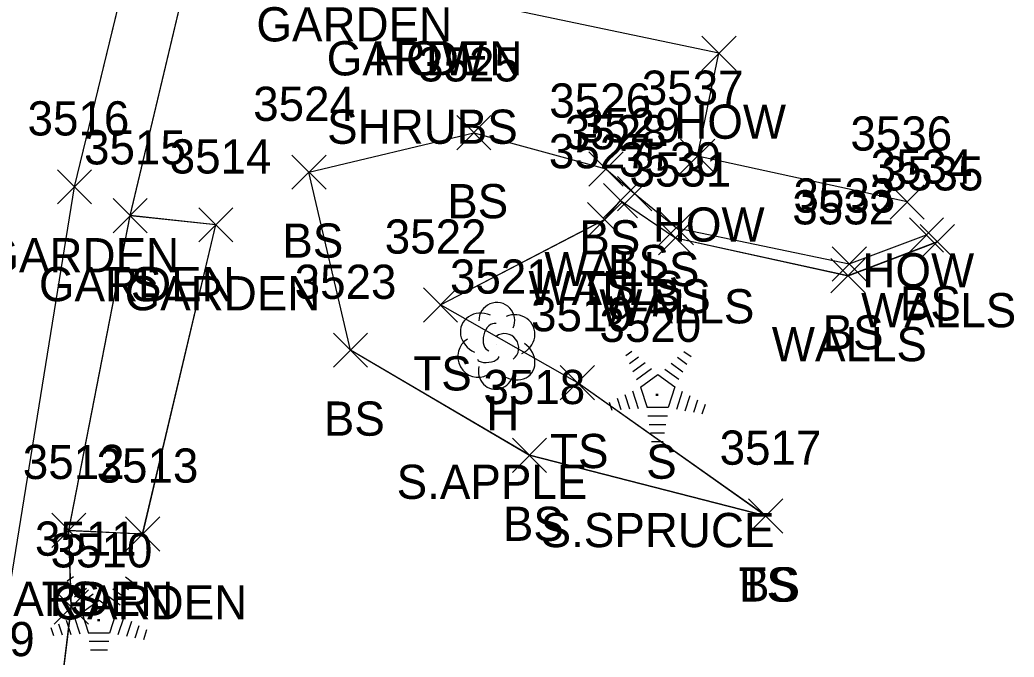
# Model space of a CAD drawing. Extents: x 1554668 to 1563881, y 831386 to 834374.
# Drawn here: x 1562458.3 to 1562516.5, y 833633.3 to 833670.6 of the extents above; entities that cross this region are included whole.
import ezdxf

# ---------------------------------------------------------------- set-up
doc = ezdxf.new("R2010")
doc.units = 0
for name, color, linetype in [('L_A', 7, 'Continuous'), ('L_C', 7, 'Continuous'), ('L_I', 7, 'Continuous'), ('L_TIC', 7, 'Continuous'), ('LAPB', 7, 'Continuous'), ('LBC', 7, 'Continuous'), ('LELB', 7, 'Continuous'), ('LTC', 7, 'Continuous'), ('LTD', 7, 'Continuous'), ('LWS', 7, 'Continuous')]:
    doc.layers.add(name, color=color, linetype=linetype)

msp = doc.modelspace()

# ---------------------------------------------------------------- linework, layer by layer
at = {"layer": 'L_TIC'}
for points in [[(1562498.203, 833667.61), (1562500.203, 833669.61)], [(1562500.203, 833667.61), (1562498.203, 833669.61)], [(1562483.874, 833662.962), (1562485.874, 833664.962)], [(1562485.874, 833662.962), (1562483.874, 833664.962)], [(1562496.952, 833661.596), (1562498.952, 833663.596)], [(1562498.952, 833661.596), (1562496.952, 833663.596)], [(1562474.233, 833660.655), (1562476.233, 833662.655)], [(1562476.233, 833660.655), (1562474.233, 833662.655)], [(1562491.597, 833660.848), (1562493.597, 833662.848)], [(1562493.597, 833660.848), (1562491.597, 833662.848)], [(1562460.53, 833659.802), (1562462.53, 833661.802)], [(1562462.53, 833659.802), (1562460.53, 833661.802)], [(1562493.271, 833659.403), (1562495.271, 833661.403)], [(1562495.271, 833659.403), (1562493.271, 833661.403)], [(1562492.448, 833658.993), (1562494.448, 833660.993)], [(1562494.448, 833658.993), (1562492.448, 833660.993)], [(1562509.202, 833658.918), (1562511.202, 833660.918)], [(1562511.202, 833658.918), (1562509.202, 833660.918)], [(1562463.779, 833658.11), (1562465.779, 833660.11)], [(1562465.779, 833658.11), (1562463.779, 833660.11)], [(1562463.779, 833658.11), (1562465.779, 833660.11)], [(1562465.779, 833658.11), (1562463.779, 833660.11)], [(1562463.779, 833658.11), (1562465.779, 833660.11)], [(1562465.779, 833658.11), (1562463.779, 833660.11)], [(1562491.52, 833657.883), (1562493.52, 833659.883)], [(1562493.52, 833657.883), (1562491.52, 833659.883)], [(1562491.52, 833657.883), (1562493.52, 833659.883)], [(1562493.52, 833657.883), (1562491.52, 833659.883)], [(1562468.787, 833657.579), (1562470.787, 833659.579)], [(1562470.787, 833657.579), (1562468.787, 833659.579)], [(1562495.713, 833657.402), (1562497.713, 833659.402)], [(1562497.713, 833657.402), (1562495.713, 833659.402)], [(1562495.664, 833656.815), (1562497.664, 833658.815)], [(1562497.664, 833656.815), (1562495.664, 833658.815)], [(1562510.333, 833656.987), (1562512.333, 833658.987)], [(1562512.333, 833656.987), (1562510.333, 833658.987)], [(1562510.969, 833656.588), (1562512.969, 833658.588)], [(1562512.969, 833656.588), (1562510.969, 833658.588)], [(1562505.818, 833655.293), (1562507.818, 833657.293)], [(1562507.818, 833655.293), (1562505.818, 833657.293)], [(1562505.748, 833654.602), (1562507.748, 833656.602)], [(1562507.748, 833654.602), (1562505.748, 833656.602)], [(1562481.924, 833652.893), (1562483.924, 833654.893)], [(1562483.924, 833652.893), (1562481.924, 833654.893)], [(1562476.659, 833650.248), (1562478.659, 833652.248)], [(1562478.659, 833650.248), (1562476.659, 833652.248)], [(1562489.918, 833648.353), (1562491.918, 833650.353)], [(1562491.918, 833648.353), (1562489.918, 833650.353)], [(1562487.127, 833644.096), (1562489.127, 833646.096)], [(1562489.127, 833644.096), (1562487.127, 833646.096)], [(1562500.934, 833640.551), (1562502.934, 833642.551)], [(1562502.934, 833640.551), (1562500.934, 833642.551)], [(1562500.934, 833640.551), (1562502.934, 833642.551)], [(1562502.934, 833640.551), (1562500.934, 833642.551)], [(1562460.198, 833639.714), (1562462.198, 833641.714)], [(1562462.198, 833639.714), (1562460.198, 833641.714)], [(1562460.198, 833639.714), (1562462.198, 833641.714)], [(1562462.198, 833639.714), (1562460.198, 833641.714)], [(1562460.198, 833639.714), (1562462.198, 833641.714)], [(1562462.198, 833639.714), (1562460.198, 833641.714)], [(1562464.511, 833639.503), (1562466.511, 833641.503)], [(1562466.511, 833639.503), (1562464.511, 833641.503)], [(1562460.341, 833635.23), (1562462.341, 833637.23)], [(1562462.341, 833635.23), (1562460.341, 833637.23)]]:
    msp.add_lwpolyline(points, dxfattribs=at)
at = {"layer": 'LAPB'}
for points in [[(1562449.648, 833603.144), (1562460.309, 833627.723), (1562456.596, 833630.362), (1562461.529, 833660.807), (1562468.322, 833688.798)], [(1562449.648, 833603.144), (1562460.309, 833627.723), (1562456.596, 833630.362), (1562461.529, 833660.807), (1562468.322, 833688.798)], [(1562449.648, 833603.144), (1562460.309, 833627.723), (1562456.596, 833630.362), (1562461.529, 833660.807), (1562468.322, 833688.798)], [(1562449.648, 833603.139), (1562460.306, 833627.719), (1562456.596, 833630.355), (1562461.53, 833660.802), (1562468.323, 833688.794)], [(1562461.195, 833640.721), (1562464.779, 833659.116)], [(1562461.195, 833640.721), (1562465.514, 833640.509), (1562469.79, 833658.587), (1562464.779, 833659.116)], [(1562461.195, 833640.721), (1562464.779, 833659.116)], [(1562461.195, 833640.721), (1562465.514, 833640.509), (1562469.79, 833658.587), (1562464.779, 833659.116)], [(1562461.195, 833640.721), (1562464.779, 833659.116)], [(1562461.195, 833640.721), (1562465.514, 833640.509), (1562469.79, 833658.587), (1562464.779, 833659.116)], [(1562461.198, 833640.714), (1562464.779, 833659.11)], [(1562461.198, 833640.714), (1562465.511, 833640.503), (1562469.787, 833658.579), (1562464.779, 833659.11)]]:
    msp.add_lwpolyline(points, dxfattribs=at)
at = {"layer": 'LBC'}
for points in [[(1562510.202, 833659.918), (1562497.952, 833662.596), (1562499.203, 833668.61), (1562481.601, 833672.315), (1562484.716, 833686.868), (1562486.102, 833693.695), (1562487.056, 833696.76)], [(1562510.198, 833659.923), (1562497.95, 833662.601), (1562499.2, 833668.615), (1562481.603, 833672.323), (1562484.719, 833686.877), (1562486.102, 833693.701), (1562487.055, 833696.764)], [(1562510.198, 833659.923), (1562497.95, 833662.601), (1562499.2, 833668.615), (1562481.603, 833672.323), (1562484.719, 833686.877), (1562486.102, 833693.701), (1562487.055, 833696.764)], [(1562510.198, 833659.923), (1562497.95, 833662.601), (1562499.2, 833668.615), (1562481.603, 833672.323), (1562484.719, 833686.877), (1562486.102, 833693.701), (1562487.055, 833696.764)]]:
    msp.add_lwpolyline(points, dxfattribs=at)
at = {"layer": 'LELB'}
for points in [[(1562464.779, 833659.116), (1562471.791, 833688.656)], [(1562464.779, 833659.116), (1562471.791, 833688.656)], [(1562464.779, 833659.116), (1562471.791, 833688.656)], [(1562464.779, 833659.11), (1562471.793, 833688.654)], [(1562501.934, 833641.551), (1562488.127, 833645.096), (1562477.659, 833651.248), (1562475.233, 833661.655), (1562484.874, 833663.962), (1562492.597, 833661.848), (1562494.271, 833660.403), (1562496.713, 833658.402), (1562506.818, 833656.293), (1562511.333, 833657.987)], [(1562501.938, 833641.557), (1562488.126, 833645.102), (1562477.657, 833651.254), (1562475.235, 833661.662), (1562484.871, 833663.966), (1562492.595, 833661.853), (1562494.27, 833660.409), (1562496.71, 833658.407), (1562506.816, 833656.299), (1562511.329, 833657.992)], [(1562501.938, 833641.557), (1562488.126, 833645.102), (1562477.657, 833651.254), (1562475.235, 833661.662), (1562484.871, 833663.966), (1562492.595, 833661.853), (1562494.27, 833660.409), (1562496.71, 833658.407), (1562506.816, 833656.299), (1562511.329, 833657.992)], [(1562501.938, 833641.557), (1562488.126, 833645.102), (1562477.657, 833651.254), (1562475.235, 833661.662), (1562484.871, 833663.966), (1562492.595, 833661.853), (1562494.27, 833660.409), (1562496.71, 833658.407), (1562506.816, 833656.299), (1562511.329, 833657.992)], [(1562501.934, 833641.551), (1562490.918, 833649.353), (1562482.924, 833653.893), (1562492.52, 833658.883)], [(1562501.938, 833641.557), (1562490.915, 833649.359), (1562482.925, 833653.899), (1562492.521, 833658.889)], [(1562501.938, 833641.557), (1562490.915, 833649.359), (1562482.925, 833653.899), (1562492.521, 833658.889)], [(1562501.938, 833641.557), (1562490.915, 833649.359), (1562482.925, 833653.899), (1562492.521, 833658.889)], [(1562491.974, 833590.57), (1562470.253, 833592.93), (1562458.711, 833599.7), (1562453.604, 833602.673), (1562460.306, 833627.719), (1562461.341, 833636.23), (1562461.198, 833640.714)], [(1562491.973, 833590.577), (1562470.253, 833592.937), (1562458.712, 833599.706), (1562453.605, 833602.675), (1562460.309, 833627.723), (1562461.343, 833636.236), (1562461.195, 833640.721)], [(1562491.973, 833590.577), (1562470.253, 833592.937), (1562458.712, 833599.706), (1562453.605, 833602.675), (1562460.309, 833627.723), (1562461.343, 833636.236), (1562461.195, 833640.721)], [(1562491.973, 833590.577), (1562470.253, 833592.937), (1562458.712, 833599.706), (1562453.605, 833602.675), (1562460.309, 833627.723), (1562461.343, 833636.236), (1562461.195, 833640.721)]]:
    msp.add_lwpolyline(points, dxfattribs=at)
at = {"layer": 'LTC'}
for p, q in [((1562493.757, 833650.939), (1562494.111, 833651.196)), ((1562497.155, 833651.179), (1562497.574, 833650.875)), ((1562493.966, 833650.473), (1562494.495, 833650.857)), ((1562494.176, 833650.007), (1562494.879, 833650.519)), ((1562496.413, 833650.482), (1562497.092, 833649.989)), ((1562496.784, 833650.831), (1562497.333, 833650.432)), ((1562494.385, 833649.542), (1562495.264, 833650.18)), ((1562494.61, 833649.087), (1562495.622, 833649.821)), ((1562495.622, 833649.821), (1562496.619, 833649.096)), ((1562496.042, 833650.134), (1562496.851, 833649.545)), ((1562493.7, 833648.651), (1562493.971, 833647.816)), ((1562494.155, 833648.867), (1562494.486, 833647.848)), ((1562494.61, 833649.087), (1562494.997, 833647.893)), ((1562496.619, 833649.096), (1562496.227, 833647.893)), ((1562497.056, 833648.825), (1562496.718, 833647.786)), ((1562492.789, 833648.218), (1562492.941, 833647.75)), ((1562493.244, 833648.435), (1562493.456, 833647.783)), ((1562497.501, 833648.575), (1562497.213, 833647.69)), ((1562497.945, 833648.325), (1562497.708, 833647.595)), ((1562498.389, 833648.075), (1562498.203, 833647.5)), ((1562496.227, 833647.893), (1562494.997, 833647.893)), ((1562496.189, 833647.393), (1562495.044, 833647.393)), ((1562496.105, 833646.893), (1562495.117, 833646.893)), ((1562496.022, 833646.393), (1562495.19, 833646.393)), ((1562495.938, 833645.893), (1562495.263, 833645.893)), ((1562461.106, 833637.753), (1562461.46, 833638.011)), ((1562461.315, 833637.288), (1562461.845, 833637.672)), ((1562464.133, 833637.646), (1562464.683, 833637.246)), ((1562464.504, 833637.994), (1562464.923, 833637.689)), ((1562461.525, 833636.822), (1562462.229, 833637.333)), ((1562461.735, 833636.356), (1562462.613, 833636.994)), ((1562463.762, 833637.297), (1562464.441, 833636.803)), ((1562461.959, 833635.901), (1562462.971, 833636.636)), ((1562462.971, 833636.636), (1562463.968, 833635.911)), ((1562463.391, 833636.949), (1562464.2, 833636.36)), ((1562461.959, 833635.901), (1562462.346, 833634.708)), ((1562463.968, 833635.911), (1562463.577, 833634.708)), ((1562460.594, 833635.249), (1562460.805, 833634.598)), ((1562461.049, 833635.466), (1562461.32, 833634.631)), ((1562461.505, 833635.682), (1562461.835, 833634.663)), ((1562464.405, 833635.64), (1562464.068, 833634.601)), ((1562464.85, 833635.39), (1562464.563, 833634.505)), ((1562460.138, 833635.033), (1562460.29, 833634.565)), ((1562463.577, 833634.708), (1562462.346, 833634.708)), ((1562465.295, 833635.14), (1562465.058, 833634.41)), ((1562465.739, 833634.889), (1562465.552, 833634.315)), ((1562463.538, 833634.208), (1562462.394, 833634.208)), ((1562463.455, 833633.708), (1562462.466, 833633.708))]:
    msp.add_line(p, q, dxfattribs=at)
at = {"layer": 'LTD'}
msp.add_line((1562486.17, 833651.553), (1562486.17, 833651.553), dxfattribs=at)
msp.add_line((1562486.17, 833651.553), (1562486.17, 833651.553), dxfattribs=at)
msp.add_arc((1562486.217, 833652.987), 1.047, 335.52715, 180.95627, dxfattribs=at)
for centre, major_axis, ratio, start_param, end_param in [((1562485.378, 833652.219), (1.21, -0.512), 0.895232, 1.570796, 4.712389), ((1562487.212, 833652.136), (-1.141, -0.483), 0.949671, 1.570796, 4.712389), ((1562485.962, 833652.011), (-0.208, -0.792), 0.645439, 3.141593, 6.283185), ((1562486.67, 833651.386), (-0.5, 0.667), 0.989748, 3.141593, 6.283185), ((1562485.087, 833650.844), (0.584, -1.042), 0.959034, 3.141593, 6.283185), ((1562487.17, 833650.72), (-1.09, 0.792), 0.841452, 1.570796, 4.712389), ((1562485.712, 833650.803), (-0.625, -0.083), 0.423636, 0, 3.141593), ((1562486.17, 833650.053), (0.265, 1.061), 0.942809, 1.570796, 4.712389)]:
    msp.add_ellipse(centre, major_axis=major_axis, ratio=ratio, start_param=start_param, end_param=end_param, dxfattribs=at)
at = {"layer": 'LWS'}
for points in [[(1562492.52, 833658.883), (1562493.448, 833659.993), (1562496.664, 833657.815), (1562506.748, 833655.602), (1562511.969, 833657.588)], [(1562492.521, 833658.889), (1562493.449, 833659.999), (1562496.665, 833657.821), (1562506.752, 833655.61), (1562511.974, 833657.595)], [(1562492.521, 833658.889), (1562493.449, 833659.999), (1562496.665, 833657.821), (1562506.752, 833655.61), (1562511.974, 833657.595)], [(1562492.521, 833658.889), (1562493.449, 833659.999), (1562496.665, 833657.821), (1562506.752, 833655.61), (1562511.974, 833657.595)]]:
    msp.add_lwpolyline(points, dxfattribs=at)

# ---------------------------------------------------------------- texts
at = {"layer": 'L_A'}
for s, p in [('GARDEN', (1562472.16, 833669.301)), ('GARDEN', (1562476.27, 833667.315)), ('HOW', (1562478.987, 833667.315)), ('HOW', (1562496.589, 833663.61)), ('BS', (1562483.314, 833658.962)), ('HOW', (1562495.337, 833657.596)), ('BS', (1562473.674, 833656.655)), ('BS', (1562491.037, 833656.848)), ('GARDEN', (1562456.199, 833655.802)), ('BS', (1562492.712, 833655.403)), ('WALLS', (1562488.991, 833654.993)), ('HOW', (1562507.587, 833654.918)), ('GARDEN', (1562459.448, 833654.11)), ('GARDEN', (1562459.448, 833654.11)), ('TS', (1562463.188, 833654.11)), ('GARDEN', (1562464.456, 833653.579)), ('WALLS', (1562488.063, 833653.883)), ('TS', (1562490.929, 833653.883)), ('BS', (1562495.154, 833653.402)), ('BS', (1562509.774, 833652.987)), ('WALLS', (1562492.207, 833652.815)), ('WALLS', (1562507.512, 833652.588)), ('BS', (1562505.259, 833651.293)), ('WALLS', (1562502.291, 833650.602)), ('TS', (1562481.333, 833648.893)), ('BS', (1562476.1, 833646.248)), ('H', (1562485.603, 833646.553)), ('TS', (1562489.328, 833644.353)), ('S', (1562494.947, 833643.731)), ('BS', (1562486.568, 833640.096)), ('TS', (1562500.344, 833636.551)), ('BS', (1562500.375, 833636.551)), ('GARDEN', (1562455.867, 833635.714)), ('GARDEN', (1562455.867, 833635.714)), ('TS', (1562459.607, 833635.714)), ('GARDEN', (1562460.18, 833635.503))]:
    msp.add_text(s, height=2, dxfattribs=at).set_placement(p)
at = {"layer": 'L_C'}
for s, p in [('SHRUBS', (1562476.294, 833663.315)), ('S.APPLE', (1562480.359, 833642.553)), ('S.SPRUCE', (1562488.774, 833639.731))]:
    msp.add_text(s, height=2, dxfattribs=at).set_placement(p)
at = {"layer": 'L_I'}
for s, p in [('3525', (1562481.614, 833666.962)), ('3537', (1562494.692, 833665.596)), ('3524', (1562471.974, 833664.655)), ('3526', (1562489.282, 833664.848)), ('3516', (1562458.782, 833663.802)), ('3528', (1562490.188, 833662.993)), ('3529', (1562491.003, 833663.403)), ('3536', (1562506.887, 833662.918)), ('3515', (1562462.086, 833662.11)), ('3515', (1562462.086, 833662.11)), ('3515', (1562462.086, 833662.11)), ('3527', (1562489.26, 833661.883)), ('3527', (1562489.26, 833661.883)), ('3514', (1562467.094, 833661.579)), ('3530', (1562493.366, 833661.402)), ('3531', (1562493.971, 833660.815)), ('3534', (1562508.073, 833660.987)), ('3535', (1562508.709, 833660.588)), ('3533', (1562503.558, 833659.293)), ('3532', (1562503.488, 833658.602)), ('3522', (1562479.664, 833656.893)), ('3523', (1562474.399, 833654.248)), ('3521', (1562483.477, 833654.553)), ('3519', (1562488.218, 833652.353)), ('3520', (1562492.215, 833651.731)), ('3518', (1562485.434, 833648.096)), ('3517', (1562499.241, 833644.551)), ('3517', (1562499.241, 833644.551)), ('3512', (1562458.505, 833643.714)), ('3512', (1562458.505, 833643.714)), ('3512', (1562458.505, 833643.714)), ('3513', (1562462.818, 833643.503)), ('3511', (1562459.215, 833639.23)), ('3510', (1562460.131, 833638.545)), ('3509', (1562453.25, 833633.355))]:
    msp.add_text(s, height=2, dxfattribs=at).set_placement(p)
at = {"layer": 'LTC'}
for p in [(1562495.504, 833648.835), (1562462.853, 833635.649)]:
    msp.add_text('.', height=1.037, rotation=270, dxfattribs=at).set_placement(p)

doc.saveas('drawing.dxf')
